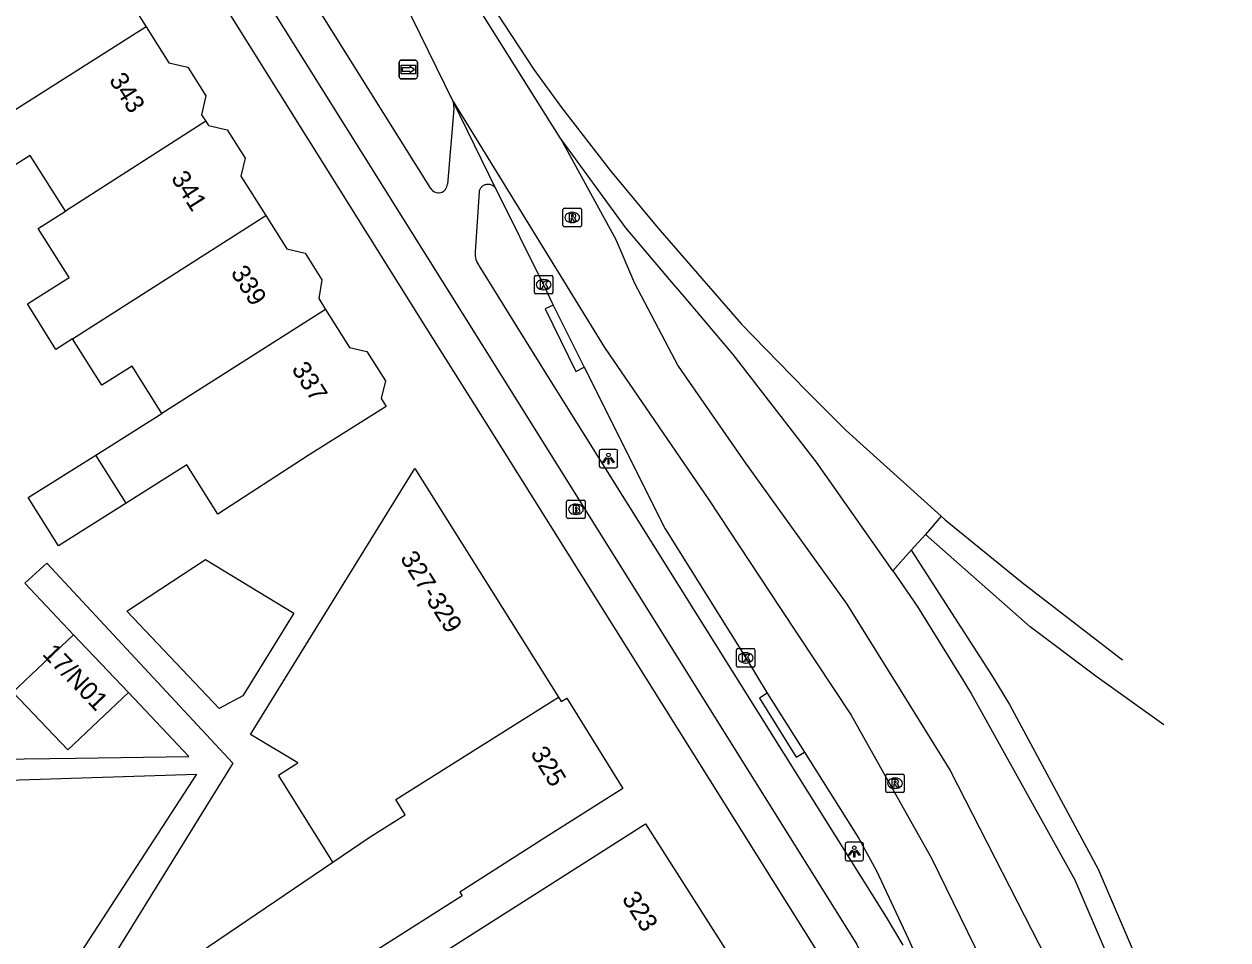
# Model space of a CAD drawing. Extents: x 159280 to 160375, y 384531 to 385872.
# Drawn here: x 160273.6 to 160338.8, y 384816.7 to 384866.4 of the extents above; entities that cross this region are included whole.
import ezdxf

# ---------------------------------------------------------------- set-up
doc = ezdxf.new("R2010")
doc.units = 0
for name, color, linetype in [('IMGEO_Berm_open', 7, 'Continuous'), ('IMGEO_Brandkraan', 7, 'Continuous'), ('IMGEO_Fietspad_gesloten', 7, 'Continuous'), ('IMGEO_Kolk', 7, 'Continuous'), ('IMGEO_Lichtpunt', 7, 'Continuous'), ('IMGEO_Pand', 7, 'Continuous'), ('IMGEO_Pand_nummerreeks', 7, 'Continuous'), ('IMGEO_Rijbaan_regionaal_gesloten', 7, 'Continuous'), ('IMGEO_Rioolput', 7, 'Continuous'), ('IMGEO_Verkeerseiland_open', 7, 'Continuous'), ('IMGEO_Voetpad_open', 7, 'Continuous'), ('IMGEO_Wegwijzer', 7, 'Continuous')]:
    doc.layers.add(name, color=color, linetype=linetype)

msp = doc.modelspace()

# ---------------------------------------------------------------- linework, layer by layer
at = {"layer": 'IMGEO_Berm_open'}
for points in [[(160302.255, 384851.157), (160301.806, 384850.953), (160303.473, 384847.562), (160303.934, 384847.802)], [(160322.436, 384838.728), (160321.664, 384837.872)], [(160313.857, 384830.117), (160313.442, 384829.843), (160315.43, 384826.641), (160315.88, 384826.916)]]:
    msp.add_lwpolyline(points, dxfattribs=at)
at = {"layer": 'IMGEO_Brandkraan'}
for p, q in [((160302.978, 384839.663), (160302.978, 384840.515)), ((160303.053, 384840.589), (160303.905, 384840.589)), ((160303.466, 384840.369), (160303.491, 384840.369)), ((160303.979, 384840.515), (160303.979, 384839.663)), ((160303.489, 384839.809), (160303.464, 384839.809)), ((160303.905, 384839.589), (160303.053, 384839.589))]:
    msp.add_line(p, q, dxfattribs=at)
for points in [[(160302.978, 384839.663), (160302.978, 384840.515)], [(160303.053, 384840.589), (160303.905, 384840.589)], [(160303.979, 384840.515), (160303.979, 384839.663)], [(160303.326, 384840.289), (160303.326, 384839.889), (160303.539, 384839.889)], [(160303.557, 384840.289), (160303.326, 384840.289)], [(160303.505, 384840.208), (160303.451, 384840.208), (160303.451, 384840.132)], [(160303.451, 384840.132), (160303.504, 384840.132)], [(160303.513, 384840.056), (160303.451, 384840.056), (160303.451, 384839.975)], [(160303.451, 384839.975), (160303.513, 384839.975)], [(160303.905, 384839.589), (160303.053, 384839.589)]]:
    msp.add_lwpolyline(points, dxfattribs=at)
for centre, radius, start, end in [((160303.055, 384840.513), 0.0765, 91.55205, 178.44795), ((160303.055, 384840.513), 0.0765, 91.55205, 178.44795), ((160303.903, 384840.513), 0.0765, 1.55205, 88.44795), ((160303.903, 384840.513), 0.0765, 1.55205, 88.44795), ((160303.055, 384839.665), 0.0765, 181.55205, 268.44795), ((160303.055, 384839.665), 0.0765, 181.55205, 268.44795), ((160303.506, 384840.17), 0.0379, 267.82845, 90.93552), ((160303.514, 384840.015), 0.0404, 269.87594, 90.50774), ((160303.545, 384840.14), 0.251, 268.66757, 293.53466), ((160303.561, 384840.144), 0.145, 59.4692, 91.53667), ((160303.586, 384840.191), 0.0922, 285.51372, 58.15012), ((160303.591, 384839.999), 0.105, 301.31148, 78.98903), ((160303.903, 384839.665), 0.0765, 271.55205, 358.44795), ((160303.903, 384839.665), 0.0765, 271.55205, 358.44795)]:
    msp.add_arc(centre, radius, start, end, dxfattribs=at)
for centre, major_axis, ratio, start_param, end_param in [((160303.465, 384840.089), (-0.387, 0.002), 0.722429, 4.712389, 7.853982), ((160303.49, 384840.089), (-0.39, 0.002), 0.717154, 1.570796, 4.712389)]:
    msp.add_ellipse(centre, major_axis=major_axis, ratio=ratio, start_param=start_param, end_param=end_param, dxfattribs=at)
at = {"layer": 'IMGEO_Fietspad_gesloten'}
for points in [[(160261.672, 384907.584), (160262.643, 384906.035), (160262.906, 384905.64), (160298.372, 384849.032), (160300.343, 384845.88), (160318.721, 384816.492), (160320.184, 384813.508)], [(160295.608, 384857.491), (160264.639, 384906.895)], [(160296.825, 384862.203), (160296.857, 384861.802), (160296.514, 384857.722)], [(160321.233, 384816.453), (160320.327, 384817.968), (160302.139, 384847.025), (160300.289, 384849.981), (160298.231, 384853.313), (160298.209, 384853.347), (160298.157, 384853.439), (160298.114, 384853.535), (160298.079, 384853.635), (160298.053, 384853.737), (160298.037, 384853.842), (160298.03, 384853.947), (160298.032, 384854.053), (160298.245, 384857.297), (160298.25, 384857.332), (160298.259, 384857.373), (160298.271, 384857.413), (160298.287, 384857.452), (160298.307, 384857.49), (160298.33, 384857.525), (160298.356, 384857.559), (160298.385, 384857.589), (160298.416, 384857.618), (160298.45, 384857.643), (160298.486, 384857.665), (160298.523, 384857.684), (160298.563, 384857.699), (160298.603, 384857.711), (160298.645, 384857.719), (160298.687, 384857.723), (160298.729, 384857.724), (160298.771, 384857.721), (160298.813, 384857.714), (160298.853, 384857.703), (160298.893, 384857.689), (160298.931, 384857.672), (160298.968, 384857.65), (160299.003, 384857.626), (160299.035, 384857.599), (160299.065, 384857.569), (160299.091, 384857.537), (160299.115, 384857.502), (160299.136, 384857.465)]]:
    msp.add_lwpolyline(points, dxfattribs=at)
msp.add_arc((160296.026, 384857.744), 0.489, 211.23717, 357.37037, dxfattribs=at)
at = {"layer": 'IMGEO_Kolk'}
for p, q in [((160301.231, 384851.845), (160301.231, 384852.697)), ((160301.306, 384852.771), (160302.158, 384852.771)), ((160302.232, 384852.697), (160302.232, 384851.845)), ((160301.719, 384852.551), (160301.744, 384852.551)), ((160302.158, 384851.771), (160301.306, 384851.771)), ((160301.742, 384851.991), (160301.717, 384851.991)), ((160312.189, 384831.608), (160312.189, 384832.46)), ((160312.264, 384832.534), (160313.116, 384832.534)), ((160313.19, 384832.46), (160313.19, 384831.608)), ((160312.677, 384832.314), (160312.702, 384832.314)), ((160313.116, 384831.534), (160312.264, 384831.534)), ((160312.7, 384831.754), (160312.675, 384831.754))]:
    msp.add_line(p, q, dxfattribs=at)
for points in [[(160301.231, 384851.845), (160301.231, 384852.697)], [(160301.306, 384852.771), (160302.158, 384852.771)], [(160302.232, 384852.697), (160302.232, 384851.845)], [(160301.552, 384852.471), (160301.675, 384852.471), (160301.675, 384852.32), (160301.805, 384852.471), (160301.969, 384852.471), (160301.823, 384852.32), (160301.976, 384852.071), (160301.824, 384852.071), (160301.739, 384852.235), (160301.675, 384852.168), (160301.675, 384852.071), (160301.552, 384852.071), (160301.552, 384852.471)], [(160302.158, 384851.771), (160301.306, 384851.771)], [(160312.189, 384831.608), (160312.189, 384832.46)], [(160312.264, 384832.534), (160313.116, 384832.534)], [(160313.19, 384832.46), (160313.19, 384831.608)], [(160312.51, 384832.234), (160312.633, 384832.234), (160312.633, 384832.083), (160312.763, 384832.234), (160312.927, 384832.234), (160312.781, 384832.083), (160312.934, 384831.834), (160312.782, 384831.834), (160312.697, 384831.998), (160312.633, 384831.931), (160312.633, 384831.834), (160312.51, 384831.834), (160312.51, 384832.234)], [(160313.116, 384831.534), (160312.264, 384831.534)]]:
    msp.add_lwpolyline(points, dxfattribs=at)
for centre, start, end in [((160301.308, 384852.695), 91.55205, 178.44795), ((160301.308, 384852.695), 91.55205, 178.44795), ((160302.156, 384852.695), 1.55205, 88.44795), ((160302.156, 384852.695), 1.55205, 88.44795), ((160301.308, 384851.847), 181.55205, 268.44795), ((160301.308, 384851.847), 181.55205, 268.44795), ((160302.156, 384851.847), 271.55205, 358.44795), ((160302.156, 384851.847), 271.55205, 358.44795), ((160312.266, 384832.458), 91.55205, 178.44795), ((160312.266, 384832.458), 91.55205, 178.44795), ((160313.114, 384832.458), 1.55205, 88.44795), ((160313.114, 384832.458), 1.55205, 88.44795), ((160312.266, 384831.61), 181.55205, 268.44795), ((160312.266, 384831.61), 181.55205, 268.44795), ((160313.114, 384831.61), 271.55205, 358.44795), ((160313.114, 384831.61), 271.55205, 358.44795)]:
    msp.add_arc(centre, 0.0765, start, end, dxfattribs=at)
for centre, major_axis, ratio, start_param, end_param in [((160301.718, 384852.271), (-0.387, 0.002), 0.722429, 4.712389, 7.853982), ((160301.743, 384852.271), (-0.39, 0.002), 0.717154, 1.570796, 4.712389), ((160312.676, 384832.034), (-0.387, 0.002), 0.722429, 4.712389, 7.853982), ((160312.701, 384832.034), (-0.39, 0.002), 0.717154, 1.570796, 4.712389)]:
    msp.add_ellipse(centre, major_axis=major_axis, ratio=ratio, start_param=start_param, end_param=end_param, dxfattribs=at)
at = {"layer": 'IMGEO_Lichtpunt'}
for p, q in [((160304.748, 384843.242), (160304.748, 384842.435)), ((160304.748, 384843.242), (160304.748, 384842.435)), ((160305.65, 384843.337), (160304.842, 384843.337)), ((160305.65, 384843.337), (160304.842, 384843.337)), ((160305.744, 384842.435), (160305.744, 384843.242)), ((160305.744, 384842.435), (160305.744, 384843.242)), ((160304.842, 384842.341), (160305.65, 384842.341)), ((160304.842, 384842.341), (160305.65, 384842.341)), ((160318.983, 384822.03), (160318.175, 384822.03)), ((160318.983, 384822.03), (160318.175, 384822.03)), ((160318.081, 384821.935), (160318.081, 384821.128)), ((160318.081, 384821.935), (160318.081, 384821.128)), ((160319.077, 384821.128), (160319.077, 384821.935)), ((160319.077, 384821.128), (160319.077, 384821.935)), ((160318.175, 384821.034), (160318.983, 384821.034)), ((160318.175, 384821.034), (160318.983, 384821.034))]:
    msp.add_line(p, q, dxfattribs=at)
for points in [[(160305.122, 384842.906), (160305.161, 384842.878), (160304.973, 384842.616), (160304.935, 384842.643), (160305.122, 384842.906)], [(160305.334, 384842.878), (160305.372, 384842.905), (160305.559, 384842.643), (160305.52, 384842.615), (160305.334, 384842.878)], [(160305.224, 384842.858), (160305.271, 384842.858), (160305.271, 384842.536), (160305.224, 384842.536), (160305.224, 384842.858)], [(160318.455, 384821.599), (160318.494, 384821.571), (160318.306, 384821.309), (160318.268, 384821.336), (160318.455, 384821.599)], [(160318.557, 384821.551), (160318.604, 384821.551), (160318.604, 384821.229), (160318.557, 384821.229), (160318.557, 384821.551)], [(160318.667, 384821.571), (160318.705, 384821.598), (160318.892, 384821.336), (160318.853, 384821.308), (160318.667, 384821.571)]]:
    msp.add_lwpolyline(points, dxfattribs=at)
for centre in [(160305.247, 384843.04), (160318.58, 384821.733)]:
    msp.add_circle(centre, 0.0994, dxfattribs=at)
for centre, start, end in [((160304.842, 384843.242), 90, 180), ((160304.842, 384843.242), 90, 180), ((160305.65, 384843.242), 0, 90), ((160305.65, 384843.242), 0, 90), ((160304.842, 384842.435), 180, 270), ((160304.842, 384842.435), 180, 270), ((160305.65, 384842.435), 270, 0), ((160305.65, 384842.435), 270, 360), ((160318.175, 384821.935), 90, 180), ((160318.175, 384821.935), 90, 180), ((160318.983, 384821.935), 0, 90), ((160318.983, 384821.935), 0, 90), ((160318.175, 384821.128), 180, 270), ((160318.175, 384821.128), 180, 270), ((160318.983, 384821.128), 270, 0), ((160318.983, 384821.128), 270, 360)]:
    msp.add_arc(centre, 0.0946, start, end, dxfattribs=at)
at = {"layer": 'IMGEO_Pand'}
for points in [[(160276.959, 384871.37), (160277.191, 384871.002), (160278.139, 384870.787), (160279.193, 384869.114), (160278.974, 384868.149), (160280.173, 384866.245)], [(160280.173, 384866.245), (160270.749, 384860.292)], [(160280.173, 384866.245), (160281.399, 384864.299), (160282.435, 384864.064), (160283.415, 384862.509), (160283.183, 384861.486), (160283.407, 384861.131)], [(160283.407, 384861.131), (160275.796, 384856.251)], [(160283.407, 384861.131), (160283.553, 384860.899), (160284.566, 384860.668), (160285.534, 384859.13), (160285.314, 384858.158), (160286.655, 384856.029)], [(160275.796, 384856.251), (160273.89, 384859.277), (160272.1, 384858.149), (160271.637, 384858.883), (160270.938, 384859.992), (160270.749, 384860.292)], [(160276.181, 384849.329), (160275.282, 384848.763), (160273.732, 384851.225), (160275.995, 384852.651), (160274.315, 384855.318), (160275.796, 384856.251)], [(160276.181, 384849.329), (160286.655, 384856.029)], [(160286.655, 384856.029), (160287.801, 384854.21), (160288.79, 384853.985), (160289.701, 384852.538), (160289.531, 384851.517), (160289.905, 384850.923)], [(160289.905, 384850.923), (160291.206, 384848.859), (160292.148, 384848.645), (160293.145, 384847.062), (160292.925, 384846.094), (160293.191, 384845.672), (160288.961, 384843.007), (160284.065, 384839.825), (160282.38, 384842.501), (160279.083, 384840.424)], [(160289.905, 384850.923), (160281.029, 384845.293)], [(160281.029, 384845.293), (160279.415, 384847.856), (160277.764, 384846.816), (160276.181, 384849.329)], [(160277.44, 384843.032), (160281.029, 384845.293)], [(160279.083, 384840.424), (160275.414, 384838.113), (160273.771, 384840.721), (160277.44, 384843.032)], [(160279.083, 384840.424), (160277.44, 384843.032)], [(160290.301, 384820.958), (160287.343, 384825.674), (160288.391, 384826.332), (160285.826, 384827.882), (160294.736, 384842.305), (160302.529, 384829.893)], [(160284.131, 384829.288), (160279.122, 384834.571), (160283.386, 384837.371), (160288.181, 384834.453), (160285.419, 384829.982), (160284.131, 384829.288)], [(160279.207, 384830.148), (160275.927, 384827.038), (160272.95, 384830.179), (160276.23, 384833.289)], [(160276.23, 384833.289), (160279.207, 384830.148)], [(160302.529, 384829.893), (160302.676, 384829.659), (160302.984, 384829.854), (160306.02, 384824.955), (160301.802, 384822.271), (160297.181, 384819.331), (160297.306, 384819.126), (160291.167, 384815.224), (160285.824, 384811.975), (160285.234, 384811.6), (160286.664, 384809.936), (160288.205, 384807.511), (160284.353, 384805.173)], [(160290.301, 384820.958), (160292.328, 384822.333), (160294.228, 384823.526), (160293.708, 384824.355), (160302.529, 384829.893)], [(160298.637, 384807.991), (160296.605, 384811.188), (160291.293, 384807.812), (160290.564, 384808.959), (160291.571, 384809.599), (160290.002, 384812.066), (160303.031, 384820.347), (160307.25, 384823.028), (160311.581, 384816.258)], [(160275.234, 384810.737), (160290.301, 384820.958)]]:
    msp.add_lwpolyline(points, dxfattribs=at)
at = {"layer": 'IMGEO_Rijbaan_regionaal_gesloten'}
for points in [[(160267.991, 384918.431), (160269.446, 384915.779), (160291.668, 384879.263), (160298.025, 384868.773), (160299.185, 384866.987), (160301.205, 384863.945), (160302.699, 384861.878), (160305.359, 384858.448), (160307.93, 384855.361), (160312.464, 384850.125), (160314.455, 384848.079), (160316.008, 384846.501), (160317.366, 384845.136), (160318.14, 384844.363), (160323.291, 384839.715)], [(160302.621, 384860.241), (160296.97, 384869.249), (160274.383, 384905.254), (160266.272, 384917.287)], [(160296.825, 384862.203), (160294.122, 384867.695)], [(160299.136, 384857.465), (160296.825, 384862.203)], [(160296.825, 384862.203), (160300.93, 384855.538), (160305.035, 384848.872), (160310.68, 384840.594), (160314.545, 384834.764), (160318.409, 384828.934), (160320.583, 384825.053), (160322.756, 384821.173), (160324.71, 384817.179), (160326.663, 384813.184), (160328.107, 384808), (160329.551, 384802.816), (160330.231, 384799.162), (160330.91, 384795.507), (160331.05, 384794.458)], [(160320.673, 384836.753), (160316.525, 384842.639), (160312.015, 384848.479), (160309.347, 384851.622), (160308.77, 384852.302), (160306.179, 384855.355), (160302.621, 384860.241)], [(160302.621, 384860.241), (160305.645, 384854.721), (160306.653, 384852.355), (160309.018, 384847.856), (160312.673, 384842.588), (160318.17, 384834.94), (160320.973, 384830.436), (160323.776, 384825.932), (160326.594, 384820.412), (160329.411, 384814.892), (160330.585, 384811.064), (160331.759, 384807.235), (160333.713, 384799.417), (160334.53, 384796.147)], [(160299.136, 384857.465), (160301.731, 384852.27), (160302.255, 384851.157)], [(160302.255, 384851.157), (160303.934, 384847.802)], [(160303.934, 384847.802), (160308.325, 384839.028), (160312.691, 384832.034), (160313.857, 384830.117)], [(160323.291, 384839.715), (160323.511, 384839.517), (160327.681, 384836.111), (160332.978, 384832.035), (160333.127, 384831.927)], [(160320.673, 384836.753), (160321.986, 384834.833), (160324.467, 384830.847), (160324.689, 384830.473), (160324.909, 384830.098), (160330.534, 384820.003), (160332.283, 384815.903), (160334.742, 384808.772), (160337.664, 384797.668)], [(160313.857, 384830.117), (160315.88, 384826.916)], [(160315.88, 384826.916), (160318.818, 384822.241), (160319.784, 384820.49), (160321.503, 384816.811), (160322.312, 384815.022)]]:
    msp.add_lwpolyline(points, dxfattribs=at)
at = {"layer": 'IMGEO_Rioolput'}
for p, q in [((160302.777, 384855.488), (160302.777, 384856.34)), ((160302.852, 384856.414), (160303.704, 384856.414)), ((160303.265, 384856.194), (160303.29, 384856.194)), ((160303.778, 384856.34), (160303.778, 384855.488)), ((160303.704, 384855.414), (160302.852, 384855.414)), ((160303.288, 384855.634), (160303.263, 384855.634)), ((160320.281, 384824.806), (160320.281, 384825.658)), ((160320.356, 384825.732), (160321.208, 384825.732)), ((160320.769, 384825.512), (160320.794, 384825.512)), ((160321.282, 384825.658), (160321.282, 384824.806)), ((160321.208, 384824.732), (160320.356, 384824.732)), ((160320.792, 384824.952), (160320.767, 384824.952))]:
    msp.add_line(p, q, dxfattribs=at)
for points in [[(160302.777, 384855.488), (160302.777, 384856.34)], [(160302.852, 384856.414), (160303.704, 384856.414)], [(160303.366, 384856.112), (160303.114, 384856.114), (160303.114, 384855.714)], [(160303.292, 384856.033), (160303.238, 384856.033), (160303.238, 384855.952)], [(160303.778, 384856.34), (160303.778, 384855.488)], [(160303.704, 384855.414), (160302.852, 384855.414)], [(160303.114, 384855.714), (160303.238, 384855.714), (160303.238, 384855.876), (160303.249, 384855.876)], [(160303.238, 384855.952), (160303.29, 384855.952)], [(160303.296, 384855.847), (160303.367, 384855.714), (160303.507, 384855.714), (160303.442, 384855.84)], [(160320.281, 384824.806), (160320.281, 384825.658)], [(160320.356, 384825.732), (160321.208, 384825.732)], [(160320.87, 384825.43), (160320.618, 384825.432), (160320.618, 384825.032)], [(160320.796, 384825.351), (160320.742, 384825.351), (160320.742, 384825.27)], [(160321.282, 384825.658), (160321.282, 384824.806)], [(160321.208, 384824.732), (160320.356, 384824.732)], [(160320.618, 384825.032), (160320.742, 384825.032), (160320.742, 384825.194), (160320.753, 384825.194)], [(160320.742, 384825.27), (160320.794, 384825.27)], [(160320.8, 384825.165), (160320.871, 384825.032), (160321.011, 384825.032), (160320.946, 384825.158)]]:
    msp.add_lwpolyline(points, dxfattribs=at)
for centre, radius, start, end in [((160302.854, 384856.338), 0.0765, 91.55205, 178.44795), ((160302.854, 384856.338), 0.0765, 91.55205, 178.44795), ((160303.298, 384855.937), 0.0964, 77.00612, 93.18647), ((160303.312, 384855.994), 0.0378, 276.66336, 79.67722), ((160303.365, 384856.002), 0.109, 350.36119, 89.41601), ((160303.363, 384856.002), 0.112, 277.58423, 350.98172), ((160303.702, 384856.338), 0.0765, 1.55205, 88.44795), ((160303.702, 384856.338), 0.0765, 1.55205, 88.44795), ((160302.854, 384855.49), 0.0765, 181.55205, 268.44795), ((160302.854, 384855.49), 0.0765, 181.55205, 268.44795), ((160303.248, 384855.823), 0.0533, 26.02933, 88.69889), ((160303.274, 384856.141), 0.19, 274.7715, 282.96867), ((160303.347, 384855.787), 0.108, 29.51342, 73.79051), ((160303.702, 384855.49), 0.0765, 271.55205, 358.44795), ((160303.702, 384855.49), 0.0765, 271.55205, 358.44795), ((160320.358, 384825.656), 0.0765, 91.55205, 178.44795), ((160320.358, 384825.656), 0.0765, 91.55205, 178.44795), ((160320.802, 384825.255), 0.0964, 77.00612, 93.18647), ((160320.816, 384825.312), 0.0378, 276.66336, 79.67722), ((160320.869, 384825.32), 0.109, 350.36119, 89.41601), ((160320.867, 384825.32), 0.112, 277.58423, 350.98172), ((160321.206, 384825.656), 0.0765, 1.55205, 88.44795), ((160321.206, 384825.656), 0.0765, 1.55205, 88.44795), ((160320.358, 384824.808), 0.0765, 181.55205, 268.44795), ((160320.358, 384824.808), 0.0765, 181.55205, 268.44795), ((160320.752, 384825.141), 0.0533, 26.02933, 88.69889), ((160320.778, 384825.459), 0.19, 274.7715, 282.96867), ((160320.851, 384825.105), 0.108, 29.51342, 73.79051), ((160321.206, 384824.808), 0.0765, 271.55205, 358.44795), ((160321.206, 384824.808), 0.0765, 271.55205, 358.44795)]:
    msp.add_arc(centre, radius, start, end, dxfattribs=at)
for centre, major_axis, ratio, start_param, end_param in [((160303.264, 384855.914), (-0.387, 0.002), 0.722429, 4.712389, 7.853982), ((160303.289, 384855.914), (-0.39, 0.002), 0.717154, 1.570796, 4.712389), ((160320.768, 384825.232), (-0.387, 0.002), 0.722429, 4.712389, 7.853982), ((160320.793, 384825.232), (-0.39, 0.002), 0.717154, 1.570796, 4.712389)]:
    msp.add_ellipse(centre, major_axis=major_axis, ratio=ratio, start_param=start_param, end_param=end_param, dxfattribs=at)
at = {"layer": 'IMGEO_Verkeerseiland_open'}
for points in [[(160323.291, 384839.715), (160322.436, 384838.728)], [(160335.359, 384828.406), (160331.753, 384830.982), (160328.12, 384833.722), (160322.436, 384838.728)], [(160321.664, 384837.872), (160320.673, 384836.753)], [(160321.664, 384837.872), (160326.077, 384831.015), (160327.003, 384829.512), (160331.807, 384820.577), (160333.709, 384816.149), (160336.127, 384809.135), (160338.841, 384798.782)]]:
    msp.add_lwpolyline(points, dxfattribs=at)
at = {"layer": 'IMGEO_Voetpad_open'}
for points in [[(160319.365, 384811.672), (160298.607, 384844.772), (160295.415, 384849.862), (160269.687, 384890.943), (160262.034, 384903.155), (160260.63, 384905.395)], [(160276.23, 384833.289), (160273.585, 384836.078), (160274.78, 384837.177), (160284.867, 384826.331), (160275.234, 384810.737)], [(160262.41, 384826.405), (160276.347, 384826.596), (160282.496, 384826.68), (160279.207, 384830.148)], [(160261.942, 384825.057), (160282.902, 384825.728), (160273.572, 384811.373)]]:
    msp.add_lwpolyline(points, dxfattribs=at)
at = {"layer": 'IMGEO_Wegwijzer'}
for p, q in [((160293.893, 384863.537), (160293.893, 384864.337)), ((160293.893, 384864.337), (160293.893, 384863.537)), ((160293.993, 384864.437), (160294.783, 384864.437)), ((160294.783, 384864.437), (160293.993, 384864.437)), ((160294.883, 384864.337), (160294.883, 384863.537)), ((160294.883, 384863.537), (160294.883, 384864.337)), ((160294.783, 384863.437), (160293.993, 384863.437)), ((160293.993, 384863.437), (160294.783, 384863.437))]:
    msp.add_line(p, q, dxfattribs=at)
for points in [[(160293.994, 384864.169), (160294.782, 384864.169), (160294.782, 384863.705), (160293.994, 384863.705), (160293.994, 384864.169)], [(160294.059, 384864.021), (160294.059, 384863.937), (160294.059, 384863.853), (160294.47, 384863.853), (160294.47, 384863.77), (160294.717, 384863.937), (160294.47, 384864.104), (160294.47, 384864.021), (160294.059, 384864.021)]]:
    msp.add_lwpolyline(points, dxfattribs=at)
for centre, start, end in [((160293.993, 384864.337), 90, 180), ((160293.993, 384864.337), 90, 180), ((160294.783, 384864.337), 0, 90), ((160294.783, 384864.337), 360, 90), ((160293.993, 384863.537), 180, 270), ((160293.993, 384863.537), 180, 270), ((160294.783, 384863.537), 270, 0), ((160294.783, 384863.537), 270, 0)]:
    msp.add_arc(centre, 0.1, start, end, dxfattribs=at)

# ---------------------------------------------------------------- texts
at = {"layer": 'IMGEO_Pand_nummerreeks'}
for s, rotation, p in [('343', 302.28023, (160278.13, 384863.371)), ('341', 302.28003, (160281.492, 384858.051)), ('339', 302.28003, (160284.731, 384852.922)), ('337', 302.28003, (160288.031, 384847.698)), ('327-329', 302.12553, (160293.918, 384837.439)), ('17/N01', 313.61907, (160274.494, 384832.211)), ('325', 301.78749, (160300.988, 384826.849)), ('323', 302.57289, (160305.945, 384818.974))]:
    msp.add_text(s, height=1, rotation=rotation, dxfattribs=at).set_placement(p)

doc.saveas('drawing.dxf')
